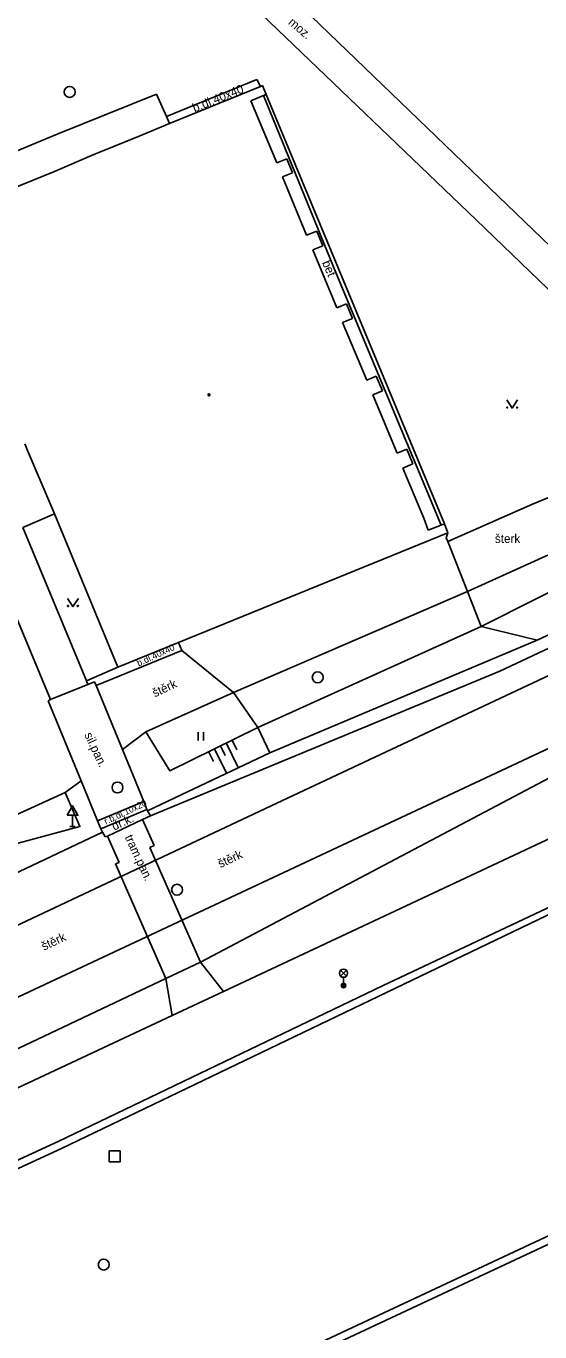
# Model space of a CAD drawing. Extents: x -599770 to -598493, y -1162076 to -1159209.
# Drawn here: x -599389.5 to -599366, y -1161263 to -1161203.2 of the extents above; entities that cross this region are included whole.
import ezdxf

# ---------------------------------------------------------------- set-up
doc = ezdxf.new("R2010")
doc.units = 0
doc.layers.add('Podklad', color=7, linetype='Continuous')

msp = doc.modelspace()

# ---------------------------------------------------------------- linework, layer by layer
at = {"layer": 'Podklad'}
for p, q in [((-599381.642, -1161235.907), (-599381.642, -1161235.532)), ((-599381.392, -1161235.907), (-599381.392, -1161235.532)), ((-599387.39, -1161239.331), (-599387.39, -1161239.84)), ((-599387.515, -1161239.84), (-599387.265, -1161239.84)), ((-599375.113, -1161246.69), (-599374.848, -1161246.425)), ((-599375.113, -1161246.425), (-599374.848, -1161246.69)), ((-599374.98, -1161246.745), (-599374.98, -1161247.12))]:
    msp.add_line(p, q, dxfattribs=at)
for points in [[(-599269.67, -1161197), (-599284.75, -1161199.98), (-599301.62, -1161204.67), (-599317.09, -1161210.51), (-599333.33, -1161217.8), (-599378.29, -1161238.9)], [(-599376.74, -1161241.49), (-599332.02, -1161220.55), (-599315.97, -1161213.42), (-599300.84, -1161207.62), (-599282.88, -1161202.66), (-599272.31, -1161200.59)], [(-599378.72, -1161202.69), (-599368.91, -1161212.08)], [(-599367.88, -1161211.01), (-599376.46, -1161202.76)], [(-599383.09, -1161207.36), (-599378.95, -1161205.66)], [(-599378.69, -1161205.94), (-599378.78, -1161205.98), (-599382.95, -1161207.67)], [(-599378.78, -1161205.98), (-599378.95, -1161205.66)], [(-599378.52, -1161206.35), (-599378.69, -1161205.94)], [(-599383.55, -1161206.33), (-599388.09, -1161208.16)], [(-599383.09, -1161207.36), (-599383.55, -1161206.33)], [(-599379.22, -1161206.64), (-599378.64, -1161206.4), (-599378.52, -1161206.35)], [(-599375.3, -1161214.57), (-599378.64, -1161206.4)], [(-599378.52, -1161206.35), (-599370.35, -1161226)], [(-599378.04, -1161209.48), (-599379.22, -1161206.64)], [(-599382.95, -1161207.67), (-599384.34, -1161208.26)], [(-599383.09, -1161207.36), (-599382.95, -1161207.67)], [(-599394.96, -1161211.02), (-599388.09, -1161208.16)], [(-599386.18, -1161209), (-599384.34, -1161208.26)], [(-599388.22, -1161209.87), (-599386.42, -1161209.1)], [(-599386.18, -1161209), (-599386.42, -1161209.1)], [(-599377.57, -1161209.29), (-599378.04, -1161209.48)], [(-599377.57, -1161209.29), (-599377.31, -1161209.93)], [(-599388.22, -1161209.87), (-599393.75, -1161212.12)], [(-599377.31, -1161209.93), (-599377.78, -1161210.12)], [(-599376.67, -1161212.79), (-599377.78, -1161210.12)], [(-599357.16, -1161221.32), (-599367.88, -1161211.01)], [(-599368.91, -1161212.08), (-599358.66, -1161221.93)], [(-599376.21, -1161212.6), (-599376.67, -1161212.79)], [(-599376.21, -1161212.6), (-599375.93, -1161213.27)], [(-599375.93, -1161213.27), (-599376.39, -1161213.46)], [(-599375.29, -1161216.11), (-599376.39, -1161213.46)], [(-599370.51, -1161226.06), (-599375.3, -1161214.57)], [(-599374.85, -1161215.93), (-599375.29, -1161216.11)], [(-599374.85, -1161215.93), (-599374.57, -1161216.6)], [(-599374.57, -1161216.6), (-599375.02, -1161216.78)], [(-599373.92, -1161219.42), (-599375.02, -1161216.78)], [(-599334, -1161216.83), (-599345.27, -1161222.14), (-599356.55, -1161227.45), (-599367.83, -1161232.74)], [(-599368.68, -1161230.7), (-599345.4, -1161219)], [(-599373.48, -1161219.24), (-599373.92, -1161219.42)], [(-599373.48, -1161219.24), (-599373.2, -1161219.91)], [(-599373.2, -1161219.91), (-599373.64, -1161220.09)], [(-599372.53, -1161222.76), (-599373.64, -1161220.09)], [(-599367.51, -1161220.325), (-599367.26, -1161220.7), (-599367.01, -1161220.325)], [(-599366.33, -1161225.09), (-599358.66, -1161221.93)], [(-599389.45, -1161222.64), (-599389.58, -1161222.34)], [(-599388.29, -1161225.35), (-599389.45, -1161222.64)], [(-599372.08, -1161222.58), (-599372.53, -1161222.76)], [(-599372.08, -1161222.58), (-599371.8, -1161223.25)], [(-599371.8, -1161223.25), (-599372.26, -1161223.44)], [(-599366.11, -1161231.32), (-599348.19, -1161222.95)], [(-599371.3, -1161225.74), (-599372.26, -1161223.44)], [(-599370.2, -1161226.81), (-599366.33, -1161225.09)], [(-599388.4, -1161234.04), (-599392.09, -1161225.18)], [(-599386.75, -1161233.18), (-599389.66, -1161226.17), (-599388.21, -1161225.53)], [(-599388.29, -1161225.35), (-599388.21, -1161225.53), (-599385.31, -1161232.56)], [(-599371.1, -1161226.28), (-599371.3, -1161225.74)], [(-599370.35, -1161226), (-599370.51, -1161226.06), (-599371.1, -1161226.28)], [(-599370.2, -1161226.41), (-599370.35, -1161226)], [(-599370.2, -1161226.41), (-599382.53, -1161231.43), (-599385.31, -1161232.56)], [(-599370.2, -1161226.41), (-599370.28, -1161226.64)], [(-599370.2, -1161226.81), (-599370.28, -1161226.64)], [(-599370.2, -1161226.81), (-599369.31, -1161229.09), (-599368.68, -1161230.7), (-599366.11, -1161231.32)], [(-599365.26, -1161227.26), (-599369.31, -1161229.09)], [(-599380.02, -1161233.72), (-599369.31, -1161229.09)], [(-599387.62, -1161229.405), (-599387.37, -1161229.78), (-599387.12, -1161229.405)], [(-599368.68, -1161230.7), (-599378.91, -1161235.31)], [(-599382.38, -1161231.79), (-599382.53, -1161231.43)], [(-599378.36, -1161236.47), (-599366.11, -1161231.32)], [(-599386.3, -1161233.39), (-599382.38, -1161231.79)], [(-599378.36, -1161236.47), (-599378.91, -1161235.31), (-599380.02, -1161233.72), (-599382.38, -1161231.79)], [(-599386.75, -1161233.18), (-599385.31, -1161232.56)], [(-599383.82, -1161239.35), (-599367.83, -1161232.74)], [(-599386.69, -1161233.35), (-599388.4, -1161234.04)], [(-599386.75, -1161233.18), (-599386.69, -1161233.35)], [(-599386.38, -1161233.22), (-599386.69, -1161233.35)], [(-599386.38, -1161233.22), (-599386.3, -1161233.39)], [(-599386.3, -1161233.39), (-599385.1, -1161236.32)], [(-599388.5, -1161234.1), (-599388.4, -1161234.04)], [(-599384.03, -1161235.51), (-599380.02, -1161233.72)], [(-599386.24, -1161239.59), (-599387, -1161237.75), (-599388.5, -1161234.1)], [(-599385.1, -1161236.32), (-599384.03, -1161235.51)], [(-599378.91, -1161235.31), (-599382.94, -1161237.3), (-599384.03, -1161235.51)], [(-599385.1, -1161236.32), (-599384.12, -1161238.7)], [(-599382.42, -1161238.39), (-599378.36, -1161236.47)], [(-599381.16, -1161236.42), (-599380.94, -1161236.87)], [(-599380.89, -1161236.29), (-599380.34, -1161237.4)], [(-599380.62, -1161236.15), (-599380.4, -1161236.6)], [(-599380.35, -1161236.02), (-599379.8, -1161237.15)], [(-599380.08, -1161235.89), (-599379.86, -1161236.34)], [(-599381.53, -1161246.05), (-599365.55, -1161237.61)], [(-599387.72, -1161238.29), (-599387, -1161237.75)], [(-599427.38, -1161257.04), (-599405.36, -1161246.62), (-599391.76, -1161240.12), (-599387.72, -1161238.29)], [(-599405.36, -1161246.62), (-599391.19, -1161240.96), (-599387.05, -1161239.85), (-599387.72, -1161238.29)], [(-599384.12, -1161238.7), (-599386.24, -1161239.59)], [(-599383.98, -1161239.07), (-599384.12, -1161238.7)], [(-599383.95, -1161239.12), (-599382.42, -1161238.39)], [(-599374.58, -1161244.63), (-599362.22, -1161238.84)], [(-599518.64, -1161304.39), (-599464.62, -1161279.43), (-599424.64, -1161260.7), (-599378.29, -1161238.9)], [(-599386.1, -1161239.95), (-599383.98, -1161239.07)], [(-599383.95, -1161239.12), (-599383.82, -1161239.35), (-599384.18, -1161239.52)], [(-599383.98, -1161239.07), (-599383.95, -1161239.12)], [(-599386.1, -1161239.95), (-599386.24, -1161239.59)], [(-599386.02, -1161240.1), (-599386.1, -1161239.95)], [(-599384.18, -1161239.52), (-599385.79, -1161240.29)], [(-599384.18, -1161239.52), (-599383.65, -1161240.72)], [(-599465.89, -1161277.6), (-599449.11, -1161269.69), (-599440.78, -1161265.8), (-599436.96, -1161264), (-599426.82, -1161259.22), (-599404.81, -1161249), (-599386.02, -1161240.1)], [(-599385.9, -1161240.32), (-599386.02, -1161240.1)], [(-599385.79, -1161240.29), (-599385.9, -1161240.32)], [(-599385.79, -1161240.29), (-599385.26, -1161241.49)], [(-599383.65, -1161240.72), (-599383.85, -1161240.81)], [(-599383.85, -1161240.81), (-599381.53, -1161246.05)], [(-599376.74, -1161241.49), (-599423.17, -1161263.23), (-599463.27, -1161282.06), (-599517.44, -1161307.45)], [(-599385.26, -1161241.49), (-599385.42, -1161241.56)], [(-599385.42, -1161241.56), (-599383.12, -1161246.8)], [(-599373.17, -1161247.12), (-599360.86, -1161241.32)], [(-599373.02, -1161247.44), (-599361.83, -1161242.07)], [(-599374.58, -1161244.63), (-599380.48, -1161247.39), (-599382.83, -1161248.49), (-599418.38, -1161265.13), (-599462.42, -1161285.81)], [(-599383.12, -1161246.8), (-599381.53, -1161246.05)], [(-599380.48, -1161247.39), (-599381.53, -1161246.05)], [(-599383.12, -1161246.8), (-599419.17, -1161263.87), (-599462.93, -1161284.32)], [(-599373.17, -1161247.12), (-599388.05, -1161254.26), (-599417.2, -1161267.7), (-599450.43, -1161283.35), (-599459.51, -1161287.5)], [(-599383.12, -1161246.8), (-599382.83, -1161248.49)], [(-599342.09, -1161247.58), (-599378.65, -1161264.68), (-599391.36, -1161270.66), (-599400.18, -1161274.79), (-599421.28, -1161284.67), (-599472.9, -1161308.81), (-599475.18, -1161309.9), (-599507.88, -1161325.2), (-599523.58, -1161330.77)], [(-599373.02, -1161247.44), (-599387.9, -1161254.58), (-599417.05, -1161268.02), (-599450.28, -1161283.67), (-599459.36, -1161287.82), (-599459.51, -1161287.5)], [(-599341.94, -1161247.9), (-599378.5, -1161265), (-599391.21, -1161270.98)]]:
    msp.add_lwpolyline(points, dxfattribs=at)
for points in [[(-599387.64, -1161239.331), (-599387.14, -1161239.331), (-599387.39, -1161238.898)], [(-599385.71, -1161255.19), (-599385.21, -1161255.19), (-599385.21, -1161254.69), (-599385.71, -1161254.69)]]:
    msp.add_lwpolyline(points, close=True, dxfattribs=at)
for centre, radius in [((-599387.52, -1161206.23), 0.25), ((-599381.14, -1161220.09), 0.045), ((-599381.14, -1161220.09), 0.0199), ((-599367.485, -1161220.675), 0.025), ((-599367.035, -1161220.675), 0.025), ((-599387.595, -1161229.755), 0.025), ((-599387.145, -1161229.755), 0.025), ((-599376.16, -1161233.02), 0.25), ((-599385.33, -1161238.06), 0.25), ((-599382.6, -1161242.74), 0.25), ((-599374.98, -1161246.558), 0.188), ((-599374.98, -1161247.12), 0.1), ((-599374.98, -1161247.12), 0.0723), ((-599374.98, -1161247.12), 0.0438), ((-599385.96, -1161259.89), 0.25)]:
    msp.add_circle(centre, radius, dxfattribs=at)

# ---------------------------------------------------------------- texts
for s, height, rotation, p in [('moz.', 0.4, 319.50959, (-599377.54, -1161203.1)), ('b.dl.40x40', 0.4, 22, (-599381.8, -1161207.17)), ('bet', 0.4, 293, (-599375.97, -1161214.04)), ('b.dl.40x40', 0.3, 25, (-599384.36, -1161232.53)), ('štěrk', 0.4, 25, (-599383.62, -1161233.94)), ('sil.pan.', 0.4, 295, (-599386.86, -1161235.64)), ('r.b.dl.10x20', 0.3, 25, (-599385.86, -1161239.76)), ('dr.k.', 0.4, 25, (-599385.48, -1161240.04)), ('tram.pan.', 0.4, 295, (-599385.01, -1161240.33)), ('štěrk', 0.4, 25, (-599380.62, -1161241.75)), ('štěrk', 0.4, 25, (-599388.7, -1161245.53))]:
    msp.add_text(s, height=height, rotation=rotation, dxfattribs=at).set_placement(p)
msp.add_text('šterk', height=0.4, dxfattribs=at).set_placement((-599368.05, -1161226.87))

doc.saveas('drawing.dxf')
